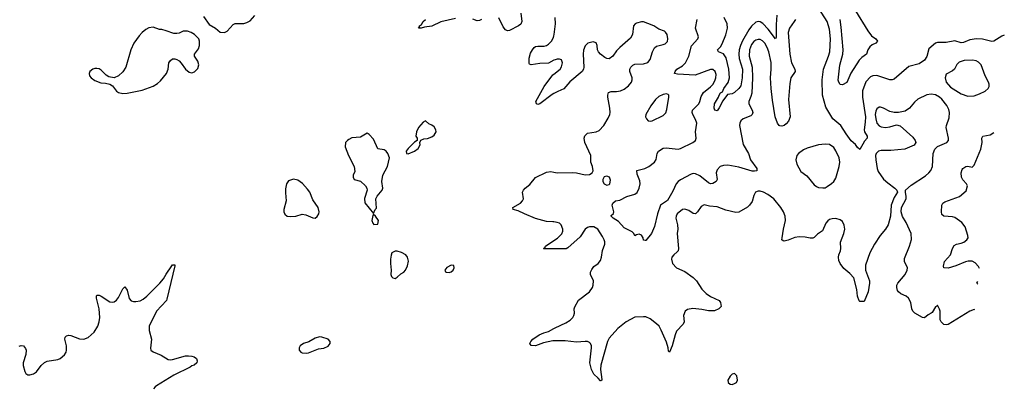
# Model space of a CAD drawing. Header units: inches. Extents: x 1449094 to 1618372, y 389908 to 534307.
# Tile 460 of 494: x 1605055 to 1614168, y 485375 to 488788. Entities that reach past the tile are written whole.
import ezdxf

# ---------------------------------------------------------------- set-up
doc = ezdxf.new("R2010")
doc.units = ezdxf.units.IN
doc.header["$MEASUREMENT"] = 0
doc.layers.add('B6408', color=7, linetype='Continuous')
doc.layers.add('B6418', color=7, linetype='Continuous')

msp = doc.modelspace()

# ---------------------------------------------------------------- linework, layer by layer
at = {"layer": 'B6408', "color": 5}
for points, elevation in [([(1606756.3, 488816.3), (1606810, 488744.4), (1606866.8, 488710), (1606910, 488673), (1606950, 488668.2), (1606977.1, 488682.9), (1607030, 488744), (1607050, 488752.7), (1607130, 488753.7), (1607158.2, 488761.8), (1607190, 488777.6), (1607231.5, 488828.5)], 520), ([(1609694.9, 488850), (1609704.4, 488770), (1609694.4, 488745.6), (1609670.8, 488730), (1609590, 488689.6), (1609570, 488685.1), (1609552.9, 488692.9), (1609530, 488722), (1609490, 488806)], 480), ([(1609090, 488798.2), (1608952.3, 488767.7), (1608870, 488729.7), (1608801.8, 488718.2), (1608770, 488708.3), (1608748, 488710), (1608757.2, 488722.8), (1608757.2, 488730), (1608775.1, 488744.9), (1608789.8, 488770), (1608810, 488791)], 480), ([(1609330, 488789.6), (1609310, 488779.8), (1609290, 488778.7), (1609250, 488792.2)], 480), ([(1610000, 488412.3), (1609950, 488386.9), (1609870, 488384.2), (1609789.6, 488369.7), (1609775.1, 488375.1), (1609770, 488382), (1609770, 488431.3), (1609782.9, 488477.1), (1609800.5, 488510), (1609817, 488530), (1609830, 488538.7), (1609850, 488543.1), (1609910, 488544.7), (1609929.8, 488550.2), (1609950, 488563.1), (1609977.4, 488590), (1609995.9, 488624.1), (1610000, 488637.9)], 480), ([(1610000, 488105.6), (1609983.4, 488096.6), (1609870, 488009.5), (1609850, 488004), (1609838, 488010), (1609834, 488030), (1609909.8, 488170), (1609990, 488277), (1610000, 488284.8)], 480), ([(1610000, 486916.7), (1609990, 486918.2), (1609930, 486919.8), (1609830, 486948.3), (1609726.3, 486990), (1609670, 487017.7), (1609622, 487030), (1609620.9, 487050), (1609689.2, 487090), (1609709.2, 487110), (1609717.2, 487130), (1609709.4, 487190), (1609718, 487210), (1609735.1, 487230), (1609777.7, 487262.3), (1609830, 487328), (1609930, 487375.8), (1609970, 487383.1), (1610000, 487376.8)], 480), ([(1610000, 486665.9), (1609905.4, 486665.4), (1609902.7, 486670), (1609918.6, 486681.4), (1609922.9, 486690), (1610000, 486743.2)], 480), ([(1605050, 485766.4), (1605070, 485772.7), (1605090, 485767.3), (1605110, 485744), (1605116, 485730), (1605112.2, 485690), (1605087.8, 485610), (1605087.9, 485587.9), (1605103.1, 485530), (1605113.6, 485513.6), (1605130, 485501.7), (1605150, 485499), (1605184.5, 485510), (1605211.2, 485528.8), (1605252.9, 485587.1), (1605284.8, 485615.2), (1605310, 485626.7), (1605410, 485641.3), (1605430, 485650.2), (1605470, 485685.7), (1605484.7, 485710), (1605489.8, 485730.2), (1605488.1, 485770), (1605474, 485830), (1605475.4, 485850), (1605490, 485861.3), (1605510, 485866.4), (1605530, 485864.5), (1605610, 485834.9), (1605650, 485831.6), (1605690, 485845.7), (1605745.9, 485894.1), (1605779.2, 485950), (1605790.9, 485990), (1605796, 486030), (1605791.1, 486110), (1605765.4, 486210), (1605765.6, 486230), (1605770, 486237.3), (1605790, 486236.4), (1605810, 486228.5), (1605890, 486176.4), (1605910, 486172.7), (1605930, 486177.1), (1605950, 486190.4), (1605970, 486215.5), (1606010, 486297.3), (1606030, 486316), (1606050, 486284.7), (1606068.2, 486208.2), (1606086.6, 486186.6), (1606110, 486178.9), (1606130, 486178.3), (1606170, 486186.7), (1606198.9, 486201.1), (1606232.9, 486227.1), (1606352, 486348), (1606386.2, 486390), (1606410, 486432.4), (1606463.7, 486510), (1606470, 486517.3), (1606478, 486518), (1606490, 486518), (1606492.4, 486510), (1606418.3, 486201.7), (1606413, 486190), (1606321.5, 486090), (1606253.1, 485950), (1606254.3, 485910), (1606275.6, 485830), (1606265.8, 485745.8), (1606270.5, 485730), (1606290, 485712.7), (1606363.7, 485683.7), (1606430, 485642.6), (1606450, 485638.9), (1606470, 485641.7), (1606590, 485677), (1606617.1, 485677.1), (1606650, 485674), (1606670, 485666), (1606691.3, 485650), (1606698.8, 485630), (1606694.8, 485610), (1606671, 485590), (1606650, 485583.5), (1606632, 485570), (1606482.7, 485497.3), (1606321.5, 485398.5), (1606308.9, 485390), (1606294.2, 485370)], 480), ([(1610000, 485815.1), (1609990, 485815.1), (1609903.6, 485796.4), (1609830.8, 485770), (1609790, 485773.2), (1609778, 485790), (1609787.3, 485810), (1609806, 485830), (1609863.1, 485870), (1609906.6, 485890), (1609950, 485900.7), (1610000, 485929.6)], 480)]:
    msp.add_lwpolyline(points, dxfattribs=dict(at, elevation=elevation))
at = {"layer": 'B6408', "color": 5, "elevation": 520}
for points in [[(1606290, 488719), (1606250, 488714), (1606221.4, 488698.6), (1606190.5, 488669.5), (1606162, 488638), (1606113.4, 488570), (1606083.8, 488510), (1606036.3, 488350), (1606010, 488305.2), (1605970.5, 488269.5), (1605930, 488248.7), (1605880.2, 488260.2), (1605855.5, 488275.5), (1605810, 488321.2), (1605790, 488332.3), (1605770, 488336), (1605750, 488336), (1605732, 488330), (1605704.7, 488310), (1605698, 488290), (1605701, 488270), (1605718, 488250), (1605750, 488226.8), (1605805.2, 488205.2), (1605850, 488201), (1605891, 488191), (1605914.8, 488174.8), (1605950, 488126), (1605970, 488114.8), (1606010, 488105.5), (1606050, 488106.7), (1606190, 488134.9), (1606290, 488172.4), (1606330, 488197.6), (1606357.8, 488222.2), (1606413.6, 488290), (1606429.5, 488330), (1606435.3, 488390), (1606450, 488412), (1606470, 488424.7), (1606490, 488426), (1606510, 488421), (1606530, 488406), (1606550, 488386), (1606588.9, 488328.9), (1606622.8, 488302.8), (1606650, 488296.3), (1606674.9, 488305.1), (1606703.3, 488336.7), (1606712, 488370), (1606703.3, 488403.3), (1606673.2, 488450), (1606674, 488470), (1606710, 488518), (1606720.9, 488550), (1606720.9, 488590), (1606712, 488610), (1606672.3, 488650), (1606641.2, 488670), (1606610, 488681.6), (1606570, 488682), (1606530, 488663.7), (1606510, 488659.5), (1606481.5, 488661.5), (1606410, 488686), (1606370, 488696), (1606350, 488696)], [(1608810, 487853.2), (1608790, 487838), (1608746, 487790), (1608726.8, 487750), (1608722, 487710), (1608734, 487690), (1608734, 487670), (1608710, 487655.3), (1608650, 487595.3), (1608632, 487570), (1608634, 487550), (1608650, 487546), (1608708, 487570), (1608744.7, 487595.3), (1608762, 487630), (1608758, 487650), (1608767.3, 487672.7), (1608795.3, 487684.7), (1608830, 487687.3), (1608870, 487704.4), (1608890, 487718), (1608909.6, 487750), (1608907.3, 487770), (1608890, 487797), (1608870, 487811.8), (1608843.3, 487823.3)], [(1608270, 487739), (1608210, 487700.9), (1608130, 487693), (1608101.1, 487678.9), (1608088, 487670), (1608072.4, 487650), (1608067.2, 487610), (1608098, 487530), (1608150.6, 487429.4), (1608156.8, 487383.2), (1608141, 487350), (1608140.7, 487330), (1608152, 487310), (1608210, 487294.8), (1608257.3, 487250), (1608267.3, 487230), (1608270.8, 487209.2), (1608246.9, 487133.1), (1608250, 487092), (1608330, 486994), (1608346, 487030), (1608358, 487042), (1608352.3, 487130), (1608365.4, 487154.6), (1608409.2, 487210), (1608417.2, 487230), (1608408.7, 487290), (1608417.2, 487350), (1608460.7, 487430), (1608478, 487510), (1608462, 487550), (1608446, 487570), (1608430, 487582), (1608370, 487593.2), (1608330, 487682.7), (1608290, 487726)], [(1607588.9, 487311.1), (1607544.2, 487295.8), (1607525.5, 487270), (1607516.9, 487223.1), (1607514.4, 487185.6), (1607522.6, 487110), (1607499.5, 487030), (1607499.3, 487010), (1607510, 486986.8), (1607530, 486970.6), (1607565.5, 486965.5), (1607609.7, 486970.3), (1607670, 486986.7), (1607703.1, 486983.1), (1607770, 486953.4), (1607790, 486950.8), (1607810, 486964.7), (1607822.7, 486990), (1607826.6, 487010), (1607818, 487050), (1607770, 487121.2), (1607741.1, 487190), (1607720.7, 487220.7), (1607672.3, 487272.3), (1607630, 487304)], [(1608330, 486986), (1608323.6, 486976.4), (1608316.9, 486943.1), (1608316, 486930), (1608323.5, 486903.5), (1608331.6, 486891.6), (1608370, 486894), (1608375.3, 486930), (1608350, 486968)], [(1608550, 486646), (1608530, 486646), (1608501, 486630), (1608493, 486607), (1608487.7, 486572.3), (1608487.3, 486530), (1608494.8, 486470), (1608491.3, 486430), (1608498, 486410), (1608510, 486398), (1608530, 486391.3), (1608550, 486406), (1608584.2, 486435.8), (1608610, 486450.6), (1608627, 486470), (1608643.6, 486510), (1608654, 486554), (1608646, 486590), (1608629, 486610), (1608590, 486632.3)], [(1609050, 486515.1), (1609010, 486494), (1608990.8, 486470), (1608995.3, 486455.3), (1609002, 486450), (1609030, 486446.4), (1609050, 486454), (1609066, 486470), (1609076, 486490), (1609073.6, 486513.6)], [(1607828.8, 485851.2), (1607790, 485839.5), (1607732.8, 485807.2), (1607681, 485790), (1607651, 485770), (1607642.8, 485750), (1607641, 485730), (1607658, 485710), (1607670, 485704.9), (1607710, 485702), (1607730, 485704.9), (1607820.1, 485739.9), (1607871.4, 485748.6), (1607910, 485765.5), (1607929.3, 485790), (1607929.3, 485810), (1607909, 485830), (1607850.7, 485849.3)]]:
    msp.add_lwpolyline(points, close=True, dxfattribs=at)
at = {"layer": 'B6418', "color": 5}
for points, elevation in [([(1614168.3, 488643.7), (1614145.4, 488634.6), (1614070.7, 488590), (1614052.6, 488587.4), (1613966.6, 488606.6), (1613910.7, 488610.7), (1613850, 488601), (1613790, 488577.7), (1613770, 488575.5), (1613710, 488592.8), (1613630, 488577.8), (1613550, 488578), (1613530, 488569.6), (1613470, 488519.3), (1613451.7, 488448.3), (1613430, 488414.3), (1613379.4, 488380.6), (1613284.6, 488355.4), (1613150, 488239.1), (1613130, 488231), (1613110, 488231), (1612990, 488273.1), (1612950, 488269.8), (1612930, 488258), (1612888, 488212), (1612855.9, 488130), (1612856.3, 488070), (1612882.3, 487890), (1612881.7, 487838.3), (1612870.1, 487770), (1612875, 487750), (1612899.6, 487710), (1612898.8, 487690), (1612875.3, 487664.7), (1612830, 487587.6), (1612810, 487604.5), (1612791.9, 487631.9), (1612750, 487665.3), (1612703.2, 487730), (1612654.6, 487810), (1612580.9, 487870), (1612517.5, 487977.5), (1612485.2, 488090), (1612483, 488230), (1612495.7, 488330), (1612541.7, 488450), (1612552, 488490), (1612558.5, 488610), (1612550, 488699.3), (1612528.2, 488770), (1612430, 488926.8)], 460), ([(1612063.8, 488830), (1612057.1, 488742.9), (1612058, 488622), (1612050, 488611.8), (1611981.4, 488701.4), (1611932.8, 488752.8), (1611910, 488769), (1611890, 488772.7), (1611870, 488764.5), (1611830, 488728.7), (1611805, 488695), (1611746.7, 488593.3), (1611726.5, 488550), (1611715.8, 488510), (1611712.1, 488470), (1611715.7, 488430), (1611745.2, 488330), (1611743.5, 488250), (1611730, 488176), (1611710.3, 488150), (1611670, 488114), (1611650, 488102.9), (1611605.1, 488094.9), (1611562.9, 488037.1), (1611530, 487972.7), (1611510, 487945.2), (1611490, 487949.2), (1611482, 487970), (1611485.1, 488010), (1611524.5, 488070), (1611530, 488091), (1611542.7, 488110), (1611558.7, 488121.3), (1611571.3, 488150), (1611612.2, 488207.8), (1611624, 488250), (1611618.6, 488330), (1611594.8, 488434.8), (1611570, 488470.9), (1611523.7, 488490), (1611514.5, 488510), (1611542.2, 488537.8), (1611556.3, 488563.7), (1611591.4, 488648.6), (1611607.6, 488710), (1611604.1, 488750), (1611574.7, 488810)], 440), ([(1612791.4, 488871.4), (1612903.8, 488683.8), (1612939.7, 488639.7), (1612978, 488610), (1612994, 488590), (1612978.8, 488570), (1612945.2, 488554.8), (1612922.2, 488537.8), (1612905.3, 488510), (1612892.4, 488470), (1612850, 488439.7), (1612825.2, 488414.8), (1612747.8, 488292.3), (1612710, 488206), (1612670, 488184), (1612650, 488188.7), (1612635.3, 488210), (1612629.5, 488229.5), (1612646.1, 488366.1), (1612673.3, 488470), (1612678.4, 488510), (1612659.7, 488719.7), (1612647.9, 488790)], 440), ([(1610000, 488637.9), (1610003.5, 488650), (1610013.7, 488750), (1610012.8, 488810)], 480), ([(1610000, 487376.8), (1610030.4, 487370.4), (1610174.2, 487374.2), (1610210, 487370.4), (1610290, 487350.6), (1610330, 487354), (1610354, 487370), (1610362.7, 487390), (1610355.6, 487430), (1610340.5, 487470), (1610340.4, 487530), (1610286.2, 487650), (1610279.1, 487690), (1610285.8, 487714.2), (1610310, 487737.3), (1610390, 487749.2), (1610417.2, 487762.8), (1610460.7, 487810), (1610502.8, 487877.2), (1610517.6, 487910), (1610520.5, 487930), (1610518.9, 487970), (1610499.6, 488070), (1610498.4, 488090), (1610506.3, 488113.7), (1610530, 488123), (1610578, 488122), (1610615.3, 488130), (1610650, 488145.5), (1610690, 488175.5), (1610718.4, 488210), (1610725.1, 488230), (1610725.1, 488250), (1610703.6, 488310), (1610703.6, 488330), (1610711.8, 488350), (1610730, 488368.2), (1610750, 488375.8), (1610830, 488379.5), (1610870, 488393), (1610890, 488420.7), (1610910.8, 488489.2), (1610930, 488528), (1610950, 488544.4), (1611010, 488557.1), (1611030, 488565.5), (1611050, 488586), (1611053.6, 488610), (1611046.6, 488650), (1611033.6, 488673.6), (1611022.5, 488682.5), (1610970, 488702), (1610923.7, 488730), (1610870, 488753.7), (1610830, 488768), (1610810, 488769.6), (1610763.1, 488756.9), (1610750.4, 488749.6), (1610736.3, 488730), (1610726.7, 488650), (1610710, 488618), (1610608.4, 488530), (1610580.3, 488499.7), (1610544.9, 488450), (1610510, 488426.6), (1610490, 488428), (1610470, 488439.7), (1610429.7, 488470), (1610411.1, 488490), (1610403.9, 488510), (1610399.7, 488550), (1610390, 488573.6), (1610363.3, 488583.3), (1610314, 488570), (1610290, 488546), (1610274.4, 488505.6), (1610271.7, 488468.3), (1610277.8, 488350), (1610274.3, 488330), (1610260.3, 488310), (1610146.8, 488213.2), (1610092, 488148), (1610035.3, 488124.7), (1610000, 488105.6)], 480), ([(1612234.5, 488790), (1612224.7, 488770), (1612178.8, 488710), (1612167.3, 488670), (1612181.8, 488470), (1612198, 488390), (1612229.1, 488330), (1612231.8, 488310), (1612191.5, 488250), (1612182, 488198), (1612170.2, 488050), (1612186.4, 487890), (1612170, 487849.3), (1612150, 487824.5), (1612130, 487809.6), (1612110, 487802), (1612090, 487804.5), (1612083.7, 487810), (1612067.8, 487830), (1612046.9, 487890), (1612022, 488042), (1612009.8, 488149.8), (1612004.2, 488250), (1612010.4, 488329.6), (1612009.2, 488390.8), (1611990.4, 488490), (1611973.4, 488530), (1611950.7, 488570.7), (1611930, 488592.7), (1611910, 488604.1), (1611890, 488606), (1611870, 488599.8), (1611850, 488585.1), (1611830, 488558.3), (1611810.9, 488510), (1611808.1, 488450), (1611834, 488350), (1611838, 488250), (1611832.5, 488107.5), (1611823.7, 488076.3), (1611802.4, 488030), (1611803.7, 488010), (1611834.9, 487950), (1611839.6, 487930), (1611835.8, 487910), (1611821.8, 487898.2), (1611750.5, 487870), (1611730, 487851.3), (1611719.6, 487830), (1611717.3, 487810), (1611751.3, 487631.3), (1611799.3, 487550), (1611818, 487490), (1611877, 487410), (1611878.8, 487390), (1611855.5, 487384.5), (1611833.3, 487386.7), (1611710, 487423), (1611610, 487441), (1611570, 487439.8), (1611538, 487430), (1611510, 487399.5), (1611500.9, 487370), (1611510.2, 487309.8), (1611500.3, 487290), (1611470, 487271.1), (1611450, 487269.8), (1611430, 487279.2), (1611350, 487343.9), (1611310, 487360.8), (1611290, 487363.1), (1611270, 487359.3), (1611170, 487304.4), (1611150, 487291.4), (1611130, 487267.6), (1611099.6, 487200.3), (1611050, 487114.8), (1610986, 487070), (1610957.9, 486990), (1610930, 486874.5), (1610901.5, 486810), (1610850, 486744), (1610844, 486744), (1610830, 486748), (1610825.2, 486770), (1610810, 486794), (1610790, 486802), (1610763.6, 486796.4), (1610750, 486786), (1610738, 486810), (1610724.7, 486824.7), (1610650, 486862), (1610599.1, 486919.1), (1610548, 486950), (1610530, 486968), (1610530, 486974), (1610550, 486994), (1610555.3, 487010), (1610539, 487070), (1610544, 487090), (1610568.7, 487110), (1610610, 487116), (1610675.1, 487150), (1610750, 487172.7), (1610770, 487187.2), (1610790, 487227.7), (1610798.8, 487270), (1610795.9, 487295.9), (1610770, 487359), (1610767.9, 487392.1), (1610842.7, 487410), (1610878, 487430), (1610929.8, 487470.2), (1610945.5, 487494.5), (1610954.7, 487550), (1610968, 487572), (1611010, 487598), (1611037.7, 487602.3), (1611149, 487591), (1611170, 487594.3), (1611284.5, 487650), (1611310.6, 487669.4), (1611316.4, 487690), (1611308.7, 487750), (1611322, 487830), (1611310, 487864.5), (1611284.7, 487910), (1611280.5, 487930), (1611283.6, 487950), (1611339.8, 488010), (1611350.7, 488030), (1611364.1, 488075.9), (1611385.6, 488114.4), (1611450, 488166), (1611470, 488188.3), (1611490, 488222), (1611499.4, 488250), (1611501.2, 488281.2), (1611493.3, 488310), (1611470, 488328), (1611450, 488326.9), (1611306.4, 488273.6), (1611143.3, 488283.3), (1611116, 488290), (1611121.3, 488310), (1611138.9, 488330), (1611190, 488362), (1611216.2, 488390), (1611249.1, 488450), (1611274.5, 488545.5), (1611333.3, 488610), (1611338.4, 488630), (1611311.3, 488710), (1611325.7, 488790)], 460), ([(1610000, 488284.8), (1610058, 488330), (1610070, 488350.6), (1610078.7, 488390), (1610070, 488415.6), (1610050, 488424.2), (1610030, 488423), (1610010, 488417.4), (1610000, 488412.3)], 480), ([(1613896.5, 486102.5), (1613890, 486104.2), (1613850, 486090.8), (1613650, 485967.7), (1613630, 485962.7), (1613610, 485967.3), (1613584.7, 485990), (1613573.6, 486010), (1613574.5, 486090), (1613570, 486108), (1613550, 486146), (1613543.6, 486136.4), (1613530, 486128.7), (1613501.1, 486078.9), (1613491, 486070), (1613463, 486057), (1613430, 486027.6), (1613410, 486029.7), (1613340.7, 486070), (1613320.5, 486090), (1613312.8, 486110), (1613303.1, 486170), (1613283, 486210), (1613259.5, 486230), (1613210, 486251.3), (1613187.9, 486267.9), (1613180.1, 486280), (1613172.4, 486310), (1613174, 486330), (1613182, 486350), (1613250, 486428.2), (1613269.7, 486470), (1613271.3, 486490), (1613244, 486550), (1613243.5, 486576.5), (1613291.2, 486690), (1613310, 486754), (1613307.3, 486810), (1613259.6, 486910), (1613225.1, 486965.1), (1613214, 487010), (1613218, 487050), (1613259.5, 487130), (1613260.9, 487150), (1613252.3, 487190), (1613252.7, 487210), (1613305, 487255), (1613437.5, 487342.5), (1613471.3, 487370), (1613487.9, 487392.1), (1613503.1, 487430), (1613511.2, 487548.8), (1613525.6, 487590), (1613550, 487615.3), (1613636, 487650), (1613651.8, 487670), (1613652.8, 487690), (1613629.8, 487790), (1613632.2, 487810), (1613659.1, 487880.9), (1613660.7, 487930), (1613655.7, 487955.7), (1613635.2, 487995.2), (1613590, 488053.6), (1613570, 488071.8), (1613530, 488093.6), (1613490, 488098.7), (1613450, 488091.6), (1613368.9, 488051.1), (1613336.1, 488023.9), (1613290, 487967.8), (1613250, 487942), (1613190, 487928), (1613150, 487927.8), (1613110, 487939.6), (1613049, 487970), (1613022.4, 487977.6), (1613010, 487977), (1612990, 487963.7), (1612978.7, 487941.3), (1612973.6, 487910), (1612978.2, 487870), (1612990, 487830.4), (1613010, 487806), (1613030, 487796.9), (1613070, 487790.3), (1613110, 487795.3), (1613170, 487815.6), (1613205.3, 487805.3), (1613320.8, 487700.8), (1613342.6, 487670), (1613348.4, 487650), (1613334.9, 487625.1), (1613249.2, 487590.8), (1613116.9, 487576.9), (1613030, 487576.1), (1613004.9, 487570), (1612982.6, 487550), (1612976.9, 487530), (1612978.5, 487490), (1612991.3, 487411.3), (1613002, 487382), (1613051.4, 487311.4), (1613090, 487276.4), (1613154, 487230), (1613174.8, 487210), (1613181, 487190), (1613150, 487142), (1613122, 487070), (1613114.9, 486970), (1613092.4, 486890), (1613070.2, 486849.8), (1613019.5, 486790), (1612965.7, 486710), (1612923.2, 486630), (1612885.1, 486514.9), (1612882.8, 486470), (1612920.3, 486370), (1612922, 486350), (1612908.4, 486270), (1612870, 486179), (1612830, 486179), (1612825.6, 486185.6), (1612810, 486228), (1612803.9, 486290), (1612776.9, 486396.9), (1612740, 486440), (1612683.3, 486483.3), (1612649.5, 486530), (1612638, 486558), (1612632.8, 486590), (1612635.8, 486610), (1612651.7, 486648.3), (1612654.2, 486670), (1612650.9, 486730), (1612682.4, 486810), (1612691.6, 486850), (1612687.2, 486887.3), (1612670, 486918.4), (1612650, 486934), (1612610, 486947.3), (1612574.6, 486945.4), (1612550, 486938), (1612534.2, 486925.8), (1612517, 486903), (1612487, 486833), (1612438.7, 486801.3), (1612410, 486772.3), (1612394.9, 486765.1), (1612370, 486764.2), (1612325.3, 486774.7), (1612270, 486778.5), (1612229.2, 486770.8), (1612166.6, 486746.6), (1612130, 486737.6), (1612120.5, 486740.5), (1612109.7, 486749.7), (1612111.6, 486770), (1612123.5, 486850), (1612142.8, 486930), (1612139.8, 486970), (1612125.3, 487010), (1612099.7, 487050), (1612035.1, 487130), (1611979.5, 487170), (1611940.9, 487190), (1611910, 487200.4), (1611890, 487201.6), (1611864.9, 487190), (1611850, 487162), (1611833.5, 487106.5), (1611810.3, 487069.7), (1611790, 487052), (1611710, 487006.2), (1611684.2, 487004.2), (1611590, 487024.8), (1611510, 487054.7), (1611440.9, 487060.9), (1611390, 487074.7), (1611361.8, 487058.2), (1611330, 487009.4), (1611310, 486992), (1611290, 486993.6), (1611250, 487021.1), (1611210, 487035.1), (1611190, 487029.6), (1611141.3, 486990), (1611130.4, 486970), (1611128.7, 486950), (1611143.7, 486890), (1611145.3, 486850), (1611139.5, 486810), (1611152.8, 486670), (1611150.2, 486649.8), (1611141.8, 486638.2), (1611108.2, 486610), (1611092.2, 486590), (1611087.4, 486570), (1611097.4, 486530), (1611133, 486490), (1611210, 486458), (1611290, 486402), (1611318, 486370), (1611370, 486293), (1611410, 486254.4), (1611450, 486226.4), (1611528.2, 486188.2), (1611542.8, 486170), (1611546.4, 486133.6), (1611526, 486110), (1611487, 486093), (1611430, 486092.3), (1611370, 486105.2), (1611286.8, 486113.2), (1611235.6, 486104.4), (1611214.4, 486090), (1611198.9, 486050), (1611203.8, 485990), (1611197.1, 485970), (1611135.5, 485904.5), (1611121.3, 485870), (1611094.6, 485770), (1611070, 485709.2), (1611060.9, 485720.9), (1611058.4, 485750), (1611041.2, 485801.2), (1610993.9, 485913.9), (1610972.8, 485950), (1610950, 485972.9), (1610890, 486017.4), (1610850, 486036.9), (1610830, 486038.7), (1610750, 486032.8), (1610670, 485991.1), (1610590, 485929.8), (1610510, 485839.3), (1610495.4, 485810), (1610434.3, 485590), (1610432.1, 485550), (1610442, 485458), (1610442, 485450), (1610435.3, 485444.7), (1610430, 485444), (1610409.6, 485469.6), (1610370, 485505.1), (1610346.9, 485550), (1610332.3, 485612.3), (1610349.2, 485749.2), (1610348.1, 485768.1), (1610339.8, 485790), (1610330, 485799.4), (1610310, 485807.8), (1610290, 485809.3), (1610210, 485804.1), (1610104.8, 485815.2), (1610000, 485815.1)], 480), ([(1613937.4, 486484.3), (1613930, 486503.5), (1613898.7, 486538.7), (1613870, 486552.8), (1613832.9, 486552.9), (1613810, 486547.5), (1613720.4, 486510), (1613650, 486489.1), (1613609.7, 486489.7), (1613605.1, 486505.1), (1613616.2, 486550), (1613668.8, 486611.2), (1613690, 486670.8), (1613703.8, 486696.2), (1613725.2, 486710), (1613770, 486719.6), (1613795.1, 486730), (1613822.9, 486750), (1613833.3, 486770), (1613831.3, 486790), (1613805.7, 486870), (1613775.8, 486910), (1613710, 486956.4), (1613690, 486962.7), (1613609.8, 486969.8), (1613590, 486985.2), (1613585.6, 487010), (1613590, 487071), (1613600.9, 487090), (1613617.7, 487102.3), (1613754, 487150), (1613814.9, 487205.1), (1613827, 487250), (1613818, 487270), (1613784.7, 487304.8), (1613773.6, 487330), (1613768, 487370), (1613778.3, 487401.7), (1613783.7, 487410), (1613811.3, 487428.7), (1613830, 487433.1), (1613870, 487421.6), (1613890, 487440.7), (1613951.2, 487590), (1613963.6, 487650), (1613960.7, 487690), (1613969.4, 487710), (1614036.6, 487723.4), (1614072.3, 487745.3)], 460), ([(1610000, 486743.2), (1610033.6, 486766.4), (1610074, 486806), (1610083.1, 486830), (1610083.9, 486850), (1610067.8, 486890), (1610050, 486905.1), (1610030, 486912.1), (1610000, 486916.7)], 480), ([(1610000, 485929.6), (1610010, 485935.4), (1610110, 485980.2), (1610150, 486005.2), (1610173.5, 486030), (1610185, 486050), (1610189.9, 486070), (1610188.5, 486110), (1610194.1, 486130), (1610227.7, 486192.3), (1610329, 486270), (1610356.5, 486310), (1610363.7, 486330), (1610365.8, 486370), (1610338.2, 486430), (1610338.8, 486450), (1610350, 486475.8), (1610370, 486503.1), (1610410, 486532.4), (1610430, 486557.3), (1610441, 486590), (1610450.9, 486650), (1610470.7, 486709.3), (1610470.7, 486730.7), (1610466.3, 486750), (1610450, 486780.9), (1610405.6, 486850), (1610370, 486869.7), (1610330, 486871), (1610310, 486863), (1610290, 486847.6), (1610241.3, 486778.7), (1610130, 486675.6), (1610113.5, 486666.5), (1610000, 486665.9)], 480), ([(1613922, 486340.5), (1613915.1, 486350), (1613924.5, 486364.3)], 460)]:
    msp.add_lwpolyline(points, dxfattribs=dict(at, elevation=elevation))
for points, elevation in [([(1613874.5, 488414.5), (1613798, 488410), (1613750, 488394.7), (1613730, 488372.7), (1613708, 488330), (1613690, 488315.6), (1613630, 488283.7), (1613620.2, 488250), (1613628.7, 488210), (1613670, 488163.1), (1613770, 488100.4), (1613830, 488080.4), (1613890, 488084.2), (1613939.5, 488100.5), (1613992.1, 488127.9), (1614019.5, 488150), (1614029.6, 488170), (1614029.6, 488190), (1614023.5, 488210), (1613989.9, 488269.9), (1613954, 488370), (1613930, 488395.6), (1613907.2, 488407.3)], 480), ([(1611041.2, 488101.2), (1611010, 488096.9), (1610970, 488078.7), (1610939.5, 488050), (1610897, 487990), (1610850.5, 487910), (1610848, 487890), (1610856, 487870), (1610873.4, 487853.4), (1610890, 487847.7), (1610910, 487853), (1611010, 487901.3), (1611034.9, 487925.1), (1611044.7, 487955.3), (1611063.7, 488070), (1611064, 488090), (1611057, 488097)], 480), ([(1612510, 487635.1), (1612450, 487631.2), (1612342.5, 487597.5), (1612310, 487582), (1612262.8, 487550), (1612246.8, 487530), (1612239.1, 487490), (1612248, 487450), (1612284.2, 487384.2), (1612341.6, 487341.6), (1612410, 487258), (1612430, 487244.7), (1612450, 487236), (1612490, 487231), (1612510, 487231), (1612530, 487242.8), (1612570, 487270.8), (1612590, 487291), (1612610, 487321), (1612639.8, 487430), (1612645.6, 487470), (1612639.8, 487510), (1612610, 487574.5), (1612590, 487605.1), (1612550, 487631.3)], 480), ([(1610490, 487339.5), (1610466, 487334), (1610454, 487310), (1610454, 487290), (1610464.9, 487270), (1610490, 487255.5), (1610510, 487262), (1610516.2, 487270), (1610524.1, 487304.1), (1610515.1, 487330)], 480), ([(1611670, 485514), (1611650, 485506), (1611630, 485486.6), (1611608.9, 485450), (1611613, 485430), (1611630, 485413), (1611650, 485410.5), (1611670, 485419.3), (1611689.2, 485430), (1611699.5, 485450), (1611694, 485490)], 520)]:
    msp.add_lwpolyline(points, close=True, dxfattribs=dict(at, elevation=elevation))

doc.saveas('drawing.dxf')
